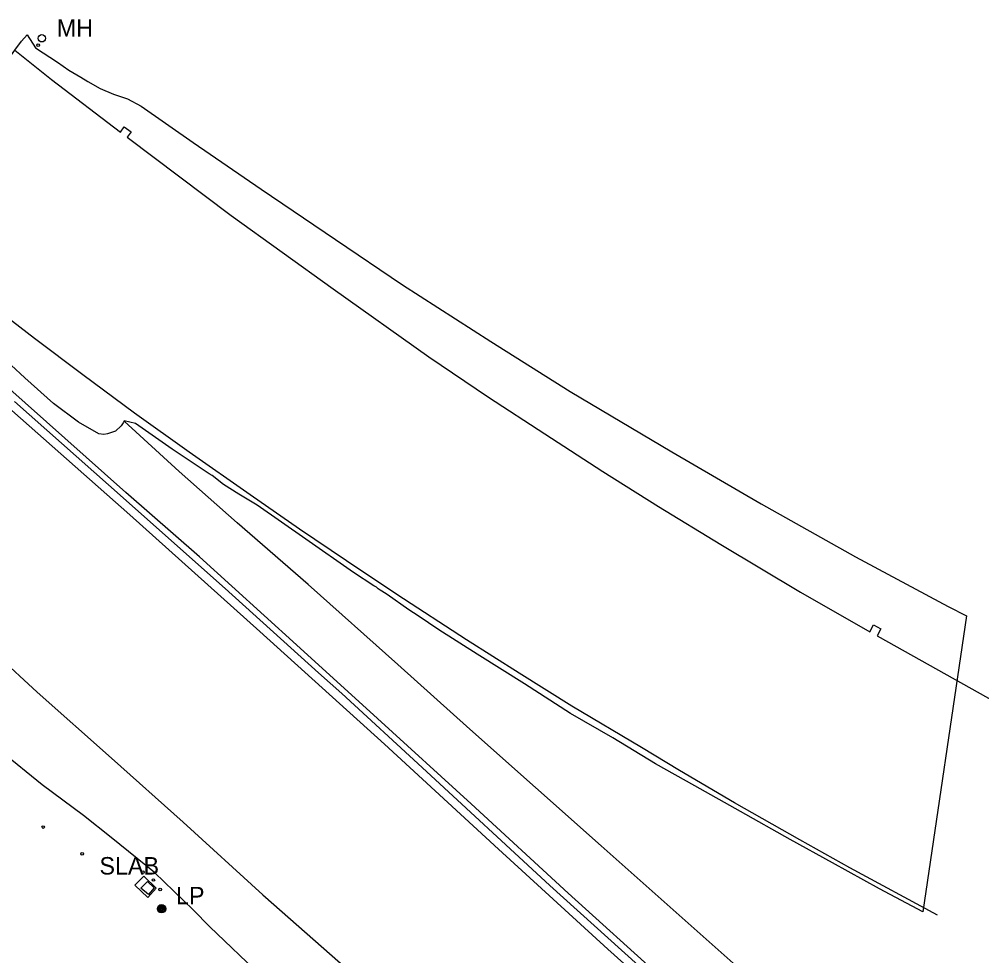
# Model space of a CAD drawing. Extents: x 368532 to 392481, y 10654822 to 10676899.
# Drawn here: x 380676.6 to 380952.5, y 10658434.2 to 10658702.6 of the extents above; entities that cross this region are included whole.
import ezdxf

# ---------------------------------------------------------------- set-up
doc = ezdxf.new("R2010")
doc.units = 0
for name, color, linetype in [('p_bridge deck', 7, 'Continuous'), ('p_dtm obscured area', 7, 'Continuous'), ('p_dtm slab', 7, 'Continuous'), ('p_road dirt road', 7, 'Continuous'), ('p_structure fence', 7, 'Continuous'), ('p_structure unidentified', 7, 'Continuous'), ('p_structure wall', 7, 'Continuous'), ('p_utility general pole', 7, 'Continuous'), ('p_utility manhole', 7, 'Continuous')]:
    doc.layers.add(name, color=color, linetype=linetype)

msp = doc.modelspace()

# ---------------------------------------------------------------- linework, layer by layer
at = {"layer": 'p_bridge deck'}
for p, q in [((380675.35, 10658693.82), (380685.88, 10658685.38)), ((380685.88, 10658685.38), (380705.66, 10658670.29)), ((380705.66, 10658670.29), (380706.71, 10658671.78)), ((380706.71, 10658671.78), (380708.65, 10658670.39)), ((380708.65, 10658670.39), (380707.52, 10658668.8)), ((380707.52, 10658668.8), (380737.37, 10658646.43)), ((380737.37, 10658646.43), (380766.6, 10658625.34)), ((380680.96, 10658611.12), (380662.73, 10658625.01)), ((380766.6, 10658625.34), (380794.02, 10658605.92)), ((380694.83, 10658600.73), (380680.96, 10658611.12)), ((380794.02, 10658605.92), (380811.13, 10658594.32)), ((380709.68, 10658589.74), (380694.83, 10658600.73)), ((380811.13, 10658594.32), (380827.22, 10658583.82)), ((380725.29, 10658578.59), (380709.68, 10658589.74)), ((380827.22, 10658583.82), (380843.86, 10658573.05)), ((380742.81, 10658566.31), (380725.29, 10658578.59)), ((380843.86, 10658573.05), (380859.85, 10658562.97)), ((380756.91, 10658556.52), (380742.81, 10658566.31)), ((380859.85, 10658562.97), (380877.67, 10658552.09)), ((380770.42, 10658547.4), (380756.91, 10658556.52)), ((380877.67, 10658552.09), (380900.55, 10658538.42)), ((380784.83, 10658537.77), (380770.42, 10658547.4)), ((380804.83, 10658524.76), (380784.83, 10658537.77)), ((380900.55, 10658538.42), (380920.4, 10658527.09)), ((380920.4, 10658527.09), (380921.5, 10658529.09)), ((380921.5, 10658529.09), (380923.57, 10658527.9)), ((380923.57, 10658527.9), (380922.53, 10658525.88)), ((380922.53, 10658525.88), (380956.84, 10658506.7)), ((380819.94, 10658515.18), (380804.83, 10658524.76)), ((380835.04, 10658505.75), (380819.94, 10658515.18)), ((380854.99, 10658493.88), (380835.04, 10658505.75)), ((380865.9, 10658487.32), (380854.99, 10658493.88)), ((380881.63, 10658478.09), (380865.9, 10658487.32)), ((380900.34, 10658467.41), (380881.63, 10658478.09)), ((380914.72, 10658459.43), (380900.34, 10658467.41)), ((380939.79, 10658445.87), (380914.72, 10658459.43))]:
    msp.add_line(p, q, dxfattribs=at)
at = {"layer": 'p_dtm obscured area'}
msp.add_line((380948.17, 10658531.63), (380935.62, 10658446.78), dxfattribs=at)
for points in [[(380633.83, 10658643.35), (380635.82, 10658644.93), (380636.3, 10658645.75), (380636.48, 10658645.98), (380639.09, 10658649.16), (380639.68, 10658649.83), (380646.37, 10658658.3), (380653.71, 10658667.29), (380654.57, 10658668.36), (380655.83, 10658670.08), (380664.09, 10658679.75), (380672.2, 10658689.4), (380675.35, 10658693.82), (380677.28, 10658696.39)], [(380677.28, 10658696.39), (380678.86, 10658698.15), (380681.27, 10658694.42), (380687.52, 10658690.29), (380690.8, 10658688.02), (380694.22, 10658685.99), (380696.24, 10658684.81), (380699.76, 10658682.77), (380703.64, 10658681.15), (380707.62, 10658679.86), (380711.55, 10658677.69), (380726.42, 10658667.32), (380745.98, 10658653.93), (380767.28, 10658639.48), (380786.45, 10658626.54), (380811.79, 10658610.31), (380834.53, 10658595.94), (380863.66, 10658578.67), (380889.24, 10658563.74), (380916.33, 10658548.52), (380942.92, 10658534.36), (380948.17, 10658531.63)], [(380935.62, 10658446.78), (380923.23, 10658453.45), (380909.77, 10658460.86), (380897.6, 10658467.58), (380883.36, 10658475.55), (380870.26, 10658482.96), (380859.02, 10658489.27), (380846.79, 10658496.73), (380834.6, 10658503.65), (380821.47, 10658512.19), (380807.9, 10658520.63), (380796.88, 10658527.68), (380790.93, 10658531.65), (380788.32, 10658533.41), (380782.06, 10658537.77), (380780.57, 10658538.72), (380780.02, 10658539.04), (380779.53, 10658539.39), (380778.98, 10658539.83), (380778.59, 10658540.05), (380778.22, 10658540.29), (380772.43, 10658544.05), (380758.77, 10658553.61), (380744.82, 10658563.4), (380739.55, 10658566.54), (380735.14, 10658569.29), (380731.86, 10658571.84), (380731.07, 10658572.34), (380720.44, 10658579.41), (380709.95, 10658586.75), (380706.69, 10658587.5), (380706.4, 10658587), (380705.77, 10658586.15), (380704.2, 10658584.53), (380701.93, 10658583.79), (380700.81, 10658583.64), (380699.46, 10658583.86), (380693.63, 10658587.11), (380686.38, 10658592.53), (380678.22, 10658599.83), (380670.3, 10658607.17)]]:
    msp.add_lwpolyline(points, dxfattribs=at)
at = {"layer": 'p_dtm slab'}
for p, q in [((380709.72, 10658454.43), (380712.33, 10658457.06)), ((380712.33, 10658457.06), (380715.86, 10658453.61)), ((380713.46, 10658450.93), (380709.72, 10658454.43)), ((380715.86, 10658453.61), (380713.46, 10658450.93))]:
    msp.add_line(p, q, dxfattribs=at)
at = {"layer": 'p_road dirt road'}
for p, q in [((380660.5, 10658529.26), (380681.76, 10658509.75)), ((380681.76, 10658509.75), (380703.09, 10658490.83)), ((380683.2, 10658483.25), (380671.45, 10658492.77)), ((380703.09, 10658490.83), (380723.6, 10658472.51)), ((380695.06, 10658474.38), (380683.2, 10658483.25)), ((380702.97, 10658468.15), (380695.06, 10658474.38)), ((380723.6, 10658472.51), (380746.42, 10658451.69)), ((380715.4, 10658458.09), (380702.97, 10658468.15)), ((380726.42, 10658447.35), (380715.4, 10658458.09)), ((380746.42, 10658451.69), (380768.73, 10658432.09)), ((380731.27, 10658442.51), (380726.42, 10658447.35)), ((380746.05, 10658428.36), (380731.27, 10658442.51))]:
    msp.add_line(p, q, dxfattribs=at)
at = {"layer": 'p_structure fence'}
for p, q in [((380675.22, 10658593.09), (380702.22, 10658569.23)), ((380722.46, 10658573), (380706.67, 10658587.47)), ((380739.08, 10658558.27), (380722.46, 10658573)), ((380702.22, 10658569.23), (380735.62, 10658539.47)), ((380759.38, 10658540.64), (380739.08, 10658558.27)), ((380735.62, 10658539.47), (380762.37, 10658515.29)), ((380785.13, 10658517.66), (380759.38, 10658540.64)), ((380805.8, 10658499.2), (380785.13, 10658517.66)), ((380762.37, 10658515.29), (380769.03, 10658509.4)), ((380769.03, 10658509.4), (380792.06, 10658488.19)), ((380843.37, 10658465.73), (380805.8, 10658499.2)), ((380792.06, 10658488.19), (380828.69, 10658454.37)), ((380883, 10658430.58), (380843.37, 10658465.73)), ((380828.69, 10658454.37), (380868.64, 10658418.37))]:
    msp.add_line(p, q, dxfattribs=at)
at = {"layer": 'p_structure unidentified'}
for p, q in [((380711.48, 10658453.63), (380713.4, 10658455.51)), ((380713.65, 10658451.75), (380711.48, 10658453.63)), ((380713.4, 10658455.51), (380715.31, 10658453.7)), ((380715.31, 10658453.7), (380713.65, 10658451.75))]:
    msp.add_line(p, q, dxfattribs=at)
for centre in [(380682.02, 10658695.19), (380683.49, 10658471.12), (380694.66, 10658463.46), (380712.03, 10658458.16), (380715.05, 10658455.94), (380716.97, 10658453.24)]:
    msp.add_circle(centre, 0.375, dxfattribs=at)
at = {"layer": 'p_structure wall'}
for p, q in [((380678.26, 10658592.72), (380660.47, 10658608.46)), ((380670.26, 10658594.19), (380708.27, 10658560.55)), ((380707.19, 10658566.98), (380678.26, 10658592.72)), ((380728.27, 10658548.59), (380707.19, 10658566.98)), ((380708.27, 10658560.55), (380745.53, 10658527.18)), ((380756.08, 10658523.38), (380728.27, 10658548.59)), ((380745.53, 10658527.18), (380781.33, 10658494.83)), ((380779.34, 10658502.19), (380756.08, 10658523.38)), ((380806.12, 10658477.8), (380779.34, 10658502.19)), ((380781.33, 10658494.83), (380813.98, 10658464.78)), ((380833.99, 10658452.13), (380806.12, 10658477.8)), ((380813.98, 10658464.78), (380845.32, 10658436.14)), ((380871.19, 10658418.57), (380833.99, 10658452.13)), ((380845.32, 10658436.14), (380868.13, 10658415.71))]:
    msp.add_line(p, q, dxfattribs=at)
at = {"layer": 'p_utility general pole'}
for radius in [1.19, 0.901, 0.608, 0.337, 0.12]:
    msp.add_circle((380717.4, 10658447.68), radius, dxfattribs=at)
at = {"layer": 'p_utility manhole'}
msp.add_circle((380683.07, 10658697.17), 1.05, dxfattribs=at)

# ---------------------------------------------------------------- texts
at = {"layer": 'p_dtm slab'}
msp.add_text(' SLAB', height=5, dxfattribs=at).set_placement((380697.73, 10658457.51))
at = {"layer": 'p_utility general pole'}
msp.add_text('LP', height=5, dxfattribs=at).set_placement((380721.52, 10658448.97))
at = {"layer": 'p_utility manhole'}
msp.add_text('MH', height=5, dxfattribs=at).set_placement((380687.34, 10658697.63))

doc.saveas('drawing.dxf')
